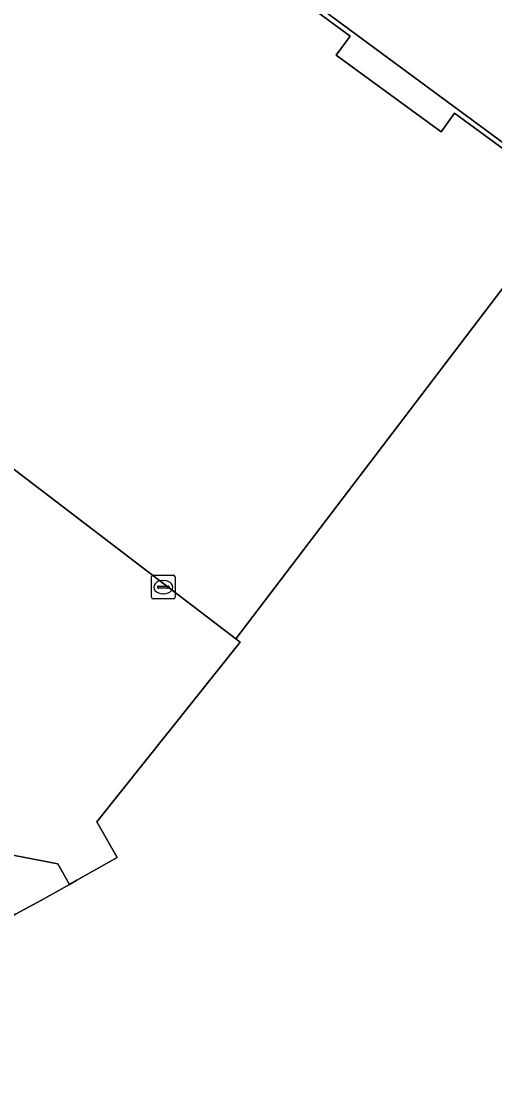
# Model space of a CAD drawing. Extents: x 161087 to 161926, y 382572 to 383873.
# Drawn here: x 161434.12 to 161454.07, y 383430.09 to 383474.56 of the extents above; entities that cross this region are included whole.
import ezdxf

# ---------------------------------------------------------------- set-up
doc = ezdxf.new("R2010")
doc.units = 0
for name, color, linetype in [('IMGEO_Erf', 7, 'Continuous'), ('IMGEO_Kolk', 7, 'Continuous'), ('IMGEO_Pand', 7, 'Continuous'), ('IMGEO_Pand_overbouw', 7, 'Continuous'), ('IMGEO_Rijbaan_lokaal_gesloten', 7, 'Continuous'), ('IMGEO_Rijbaan_lokaal_open', 7, 'Continuous'), ('IMGEO_Voetpad_open', 7, 'Continuous')]:
    doc.layers.add(name, color=color, linetype=linetype)

msp = doc.modelspace()

# ---------------------------------------------------------------- linework, layer by layer
at = {"layer": 'IMGEO_Erf'}
for points in [[(161455.856, 383468.373), (161428.25, 383488.747)], [(161443.105, 383477.52), (161447.979, 383473.929), (161447.387, 383473.124), (161451.805, 383469.902), (161452.371, 383470.69), (161455.736, 383468.21)]]:
    msp.add_lwpolyline(points, dxfattribs=at)
at = {"layer": 'IMGEO_Kolk'}
for p, q in [((161439.607, 383450.297), (161439.607, 383451.149)), ((161439.682, 383451.223), (161440.534, 383451.223)), ((161440.095, 383451.003), (161440.12, 383451.003)), ((161440.608, 383451.149), (161440.608, 383450.297)), ((161439.866, 383450.717), (161439.866, 383450.729)), ((161440.304, 383450.68), (161439.906, 383450.68)), ((161439.909, 383450.766), (161440.307, 383450.766)), ((161440.35, 383450.729), (161440.35, 383450.717)), ((161440.534, 383450.223), (161439.682, 383450.223)), ((161440.118, 383450.443), (161440.093, 383450.443))]:
    msp.add_line(p, q, dxfattribs=at)
for points in [[(161439.607, 383450.297), (161439.607, 383451.149)], [(161439.682, 383451.223), (161440.534, 383451.223)], [(161440.608, 383451.149), (161440.608, 383450.297)], [(161440.534, 383450.223), (161439.682, 383450.223)]]:
    msp.add_lwpolyline(points, dxfattribs=at)
for centre, radius, start, end in [((161439.684, 383451.147), 0.0765, 91.552, 178.448), ((161439.684, 383451.147), 0.0765, 91.552, 178.448), ((161440.532, 383451.147), 0.0765, 1.552, 88.448), ((161440.532, 383451.147), 0.0765, 1.552, 88.448), ((161439.906, 383450.726), 0.0403, 85.8775, 175.7526), ((161439.903, 383450.716), 0.0366, 178.938, 274.7102), ((161440.307, 383450.723), 0.043, 264.8664, 352.4533), ((161440.311, 383450.728), 0.0386, 1.7309, 96.639), ((161439.684, 383450.299), 0.0765, 181.552, 268.448), ((161439.684, 383450.299), 0.0765, 181.552, 268.448), ((161440.532, 383450.299), 0.0765, 271.552, 358.448), ((161440.532, 383450.299), 0.0765, 271.552, 358.448)]:
    msp.add_arc(centre, radius, start, end, dxfattribs=at)
for centre, major_axis, ratio, start_param, end_param in [((161440.094, 383450.723), (-0.387, 0.002), 0.722429, 4.712389, 7.853982), ((161440.119, 383450.723), (-0.39, 0.002), 0.717154, 1.570796, 4.712389)]:
    msp.add_ellipse(centre, major_axis=major_axis, ratio=ratio, start_param=start_param, end_param=end_param, dxfattribs=at)
at = {"layer": 'IMGEO_Pand'}
for points in [[(161455.736, 383468.21), (161452.371, 383470.69), (161451.805, 383469.902), (161447.387, 383473.124), (161447.979, 383473.929), (161443.105, 383477.52)], [(161417.098, 383477.116), (161414.941, 383474.182), (161413.871, 383474.969), (161413.403, 383474.506), (161420.605, 383467.128), (161420.526, 383467.051), (161423.422, 383464.048), (161429.232, 383459.229), (161432.997, 383456.106), (161433.095, 383456.22), (161443.167, 383448.538), (161457.391, 383467.244)], [(161464.547, 383454.476), (161460.684, 383461.238), (161460.65, 383461.3), (161458.735, 383464.792), (161457.391, 383467.244), (161443.167, 383448.538), (161443.344, 383448.403), (161437.312, 383440.84), (161438.173, 383439.329), (161436.472, 383438.376), (161436.158, 383438.2), (161434.979, 383437.54), (161433.893, 383436.943), (161431.71, 383435.701), (161430.621, 383435.088), (161427.234, 383433.153), (161427.992, 383431.781), (161424.929, 383427.8), (161424.78, 383427.606), (161425.142, 383427.343), (161421.341, 383422.446)]]:
    msp.add_lwpolyline(points, dxfattribs=at)
at = {"layer": 'IMGEO_Pand_overbouw'}
for points in [[(161455.856, 383468.373), (161428.25, 383488.747)], [(161443.105, 383477.52), (161447.979, 383473.929), (161447.387, 383473.124), (161451.805, 383469.902), (161452.371, 383470.69), (161455.736, 383468.21)]]:
    msp.add_lwpolyline(points, dxfattribs=at)
at = {"layer": 'IMGEO_Rijbaan_lokaal_gesloten'}
msp.add_lwpolyline([(161424.929, 383427.8), (161427.992, 383431.781), (161427.234, 383433.153), (161430.621, 383435.088), (161431.71, 383435.701), (161433.893, 383436.943), (161434.979, 383437.54), (161436.158, 383438.2), (161435.669, 383439.072), (161426.315, 383440.864), (161408.936, 383434.731), (161408.995, 383434.564), (161411.465, 383427.568)], dxfattribs=at)
at = {"layer": 'IMGEO_Rijbaan_lokaal_open'}
msp.add_lwpolyline([(161426.315, 383440.864), (161435.669, 383439.072), (161436.158, 383438.2), (161436.472, 383438.376), (161438.173, 383439.329), (161437.312, 383440.84), (161443.344, 383448.403), (161443.167, 383448.538), (161433.095, 383456.22), (161432.997, 383456.106), (161430.173, 383452.8), (161428.751, 383451.135), (161431.992, 383448.339), (161430.199, 383446.26), (161429.535, 383446.808), (161428.553, 383445.582), (161421.58, 383446.153), (161406.842, 383447.36), (161398.879, 383455.543), (161395.537, 383452.285), (161406.892, 383440.521), (161407.711, 383438.2), (161408.936, 383434.731)], close=True, dxfattribs=at)
at = {"layer": 'IMGEO_Voetpad_open'}
msp.add_lwpolyline([(161404.93, 383506.15), (161412.716, 383500.427), (161413.296, 383500), (161414.593, 383499.047), (161415.036, 383498.721), (161415.447, 383498.419), (161428.25, 383488.747), (161455.856, 383468.373)], dxfattribs=at)

doc.saveas('drawing.dxf')
